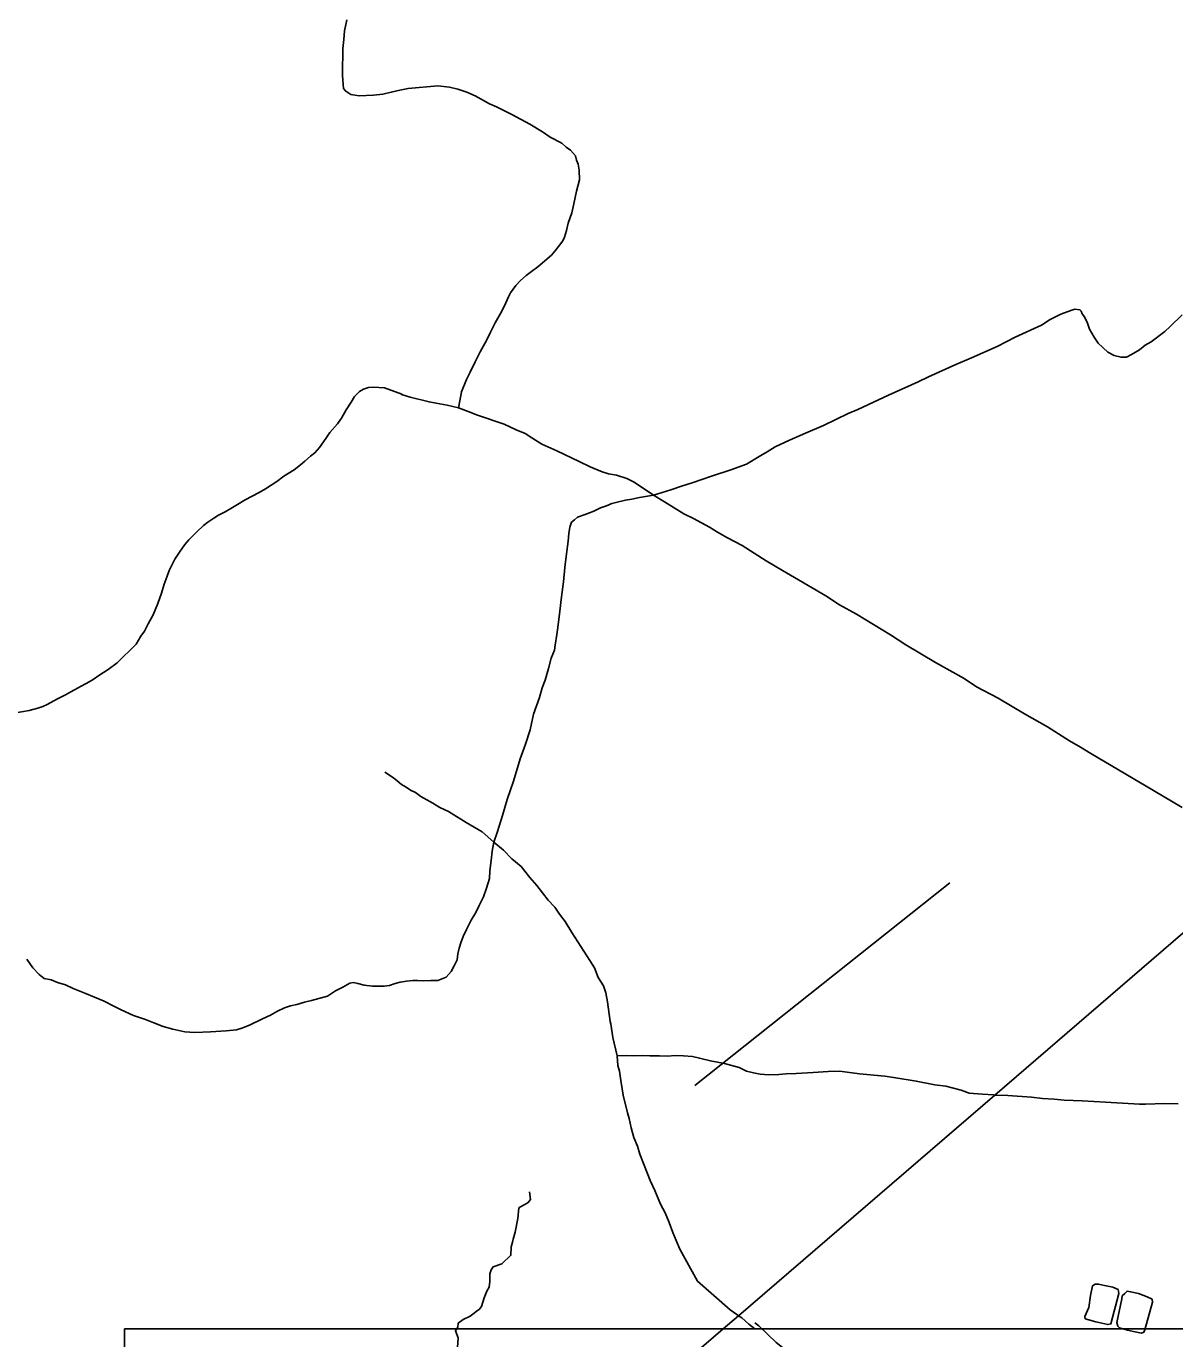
# Model space of a CAD drawing. Extents: x 2290055 to 2389491, y 66597 to 237875.
# Drawn here: x 2312481 to 2320029, y 211575 to 220205 of the extents above; entities that cross this region are included whole.
import ezdxf

# ---------------------------------------------------------------- set-up
doc = ezdxf.new("R2010")
doc.units = 0
for name, color, linetype in [('Exist Hydrographic Creek Single Shore', 7, 'Continuous'), ('Exist Hydrographic Pond Under 1500 Sq Ft', 7, 'Continuous'), ('Exist Road Non-System Type 51', 7, 'Continuous'), ('Exist Utilities Electrical Transmission Line', 7, 'Continuous'), ('Map Preparation Inset Cut Line', 7, 'Continuous')]:
    doc.layers.add(name, color=color, linetype=linetype)

msp = doc.modelspace()

# ---------------------------------------------------------------- linework, layer by layer
at = {"layer": 'Exist Hydrographic Creek Single Shore'}
msp.add_lwpolyline([(2315788.2, 212541.6), (2315796.1, 212491.1), (2315777.5, 212469.9), (2315745.6, 212451.3), (2315719.1, 212435.3), (2315711.1, 212366.2), (2315695.1, 212275.9), (2315681.9, 212230.7), (2315676.5, 212209.4), (2315668.6, 212180.2), (2315665.9, 212124.4), (2315607.4, 212068.6), (2315549, 212047.3), (2315535.7, 212028.7), (2315527.7, 212002.2), (2315527.7, 211978.2), (2315527.7, 211951.7), (2315522.4, 211914.5), (2315509.1, 211887.9), (2315490.5, 211845.4), (2315471.9, 211786.9), (2315458.6, 211768.3), (2315440, 211757.7), (2315424.1, 211744.4), (2315397.5, 211723.1), (2315352.3, 211701.9), (2315320.4, 211677.9), (2315317.8, 211651.4), (2315301.8, 211627.4), (2315320.4, 211582.3), (2315315.1, 211518.5)], dxfattribs=at)
at = {"layer": 'Exist Hydrographic Pond Under 1500 Sq Ft'}
for points in [[(2319568.1, 211926.5), (2319623, 211913.8), (2319656.9, 211899), (2319661.1, 211873.6), (2319610.4, 211672.7), (2319589.2, 211668.5), (2319511.1, 211687.5), (2319441.3, 211706.6), (2319439.2, 211721.4), (2319464.6, 211780.6), (2319475.1, 211858.8)], [(2319475.1, 211858.8), (2319489.9, 211922.3), (2319506.8, 211934.9), (2319528, 211934.9), (2319568.1, 211926.5)], [(2319758.3, 211622), (2319811.1, 211611.4), (2319825.9, 211617.7), (2319832.2, 211634.7), (2319882.9, 211816.5), (2319880.8, 211835.6), (2319849.1, 211850.4), (2319792.1, 211873.6), (2319739.3, 211884.2), (2319716, 211888.4), (2319701.2, 211873.6), (2319684.3, 211856.7), (2319682.2, 211837.7)], [(2319682.2, 211837.7), (2319648.4, 211681.2), (2319654.7, 211657.9), (2319667.4, 211647.3), (2319718.1, 211632.5), (2319758.3, 211622)]]:
    msp.add_lwpolyline(points, dxfattribs=at)
at = {"layer": 'Exist Road Non-System Type 51'}
for points in [[(2315321.7, 217696.1), (2315336.5, 217776.7), (2315341.5, 217800.9), (2315374.3, 217882.2), (2315398.4, 217931.2), (2315431.7, 217998.5), (2315465.2, 218063.9), (2315508, 218143.6), (2315532.1, 218192.6), (2315563.6, 218255.8), (2315597.3, 218315.2), (2315623.2, 218366.2), (2315650.9, 218425.4), (2315663.9, 218451.9), (2315680.9, 218476.6), (2315697.9, 218501.2), (2315728.7, 218532.5), (2315767.4, 218566), (2315802.4, 218591.4), (2315843.2, 218623), (2315932.2, 218698.6), (2315955.1, 218725.5), (2315979.9, 218756.5), (2316006.5, 218793.6), (2316019.5, 218818.1), (2316031.7, 218862.6), (2316041.9, 218909), (2316067.2, 218978), (2316080.9, 219036.6), (2316097.6, 219119.3), (2316116.6, 219194), (2316114.1, 219258), (2316108.5, 219297.8), (2316097.5, 219323.3), (2316090.3, 219353.1), (2316056.9, 219389.7), (2316030, 219410.7), (2316001, 219435.5), (2315923.4, 219474.5), (2315874, 219510.5), (2315789.9, 219561.2), (2315671.4, 219624.5), (2315628.5, 219646.8), (2315571.4, 219674.6), (2315524.5, 219694.7), (2315432.4, 219747.1), (2315377.5, 219770.9), (2315316.7, 219790.5), (2315262.1, 219804.4), (2315185.7, 219813.3), (2314990.3, 219795.6), (2314936.7, 219785.5), (2314879.3, 219771.2), (2314823.7, 219759), (2314762, 219750.5), (2314669.5, 219747.9), (2314613.7, 219756.6), (2314580.9, 219777.3), (2314566.2, 219794.8), (2314563.1, 219822.7), (2314558.8, 219880.5), (2314560, 219950.6), (2314562.1, 219998.7), (2314561.7, 220058.7), (2314567.4, 220116.9), (2314573.1, 220175.2), (2314588.3, 220245.8)], [(2320077.4, 218306.8), (2320000.4, 218231.7), (2319963.7, 218198.2), (2319874.3, 218130.7), (2319835.2, 218107.1), (2319798.4, 218077.6), (2319745.6, 218045.5), (2319712.3, 218028.2), (2319676.3, 218028.8), (2319631.8, 218039), (2319588.9, 218061.3), (2319526.6, 218120.9), (2319499, 218159.8), (2319468.9, 218212.6), (2319455.3, 218252.1), (2319435.7, 218293.3), (2319420.8, 218314.8), (2319414.1, 218332.5), (2319405.8, 218340.2), (2319373.6, 218344.9), (2319346, 218335.8), (2319280.9, 218311.2), (2319210.3, 218276.4), (2319153.7, 218240.1), (2318980.7, 218161.3), (2318863.2, 218098.6), (2318694.1, 218023.9), (2318591.7, 217981.8), (2318410.8, 217900.6), (2318342.1, 217867.9), (2318147.6, 217778.1), (2318082.8, 217747.5), (2317947.2, 217684.2), (2317882.3, 217657.6), (2317721.3, 217579.2), (2317603.3, 217528.5), (2317497, 217482.2), (2317402.7, 217440.5), (2317350, 217406.4), (2317308.9, 217382.8), (2317215.2, 217325), (2317112.6, 217288.9), (2316984.2, 217245.8), (2316857.9, 217202.8), (2316786.7, 217180), (2316717.6, 217157.2), (2316602.9, 217122.7)], [(2315321.7, 217696.1), (2315247, 217713.1), (2315174.4, 217726.3), (2315128.1, 217734.4), (2315004.8, 217765.5), (2314948.1, 217783.3), (2314950, 217785.4), (2314834.3, 217826.8), (2314764.1, 217832), (2314730.2, 217828.7), (2314696.5, 217819.3), (2314671.2, 217802.3), (2314638.4, 217771), (2314615.9, 217734.1), (2314583.9, 217682.8), (2314552.1, 217627.6), (2314525.5, 217590.5), (2314475.7, 217534.5), (2314449.4, 217493.4), (2314407.6, 217435.8), (2314377, 217400.5), (2314349.9, 217377.5), (2314311.2, 217345.9), (2314284.1, 217320.8), (2314241.4, 217289.1), (2314173, 217246.4), (2314128.4, 217210.6), (2314054.3, 217163.7), (2314011.2, 217140), (2313919.1, 217090.3), (2313880, 217066.7), (2313837, 217041), (2313788.1, 217013.1), (2313745.1, 216989.4), (2313713.8, 216970.1), (2313674.8, 216944.6), (2313645.7, 216921.4), (2313601.3, 216881.6), (2313549.4, 216827.6), (2313522.6, 216796.5), (2313488.6, 216747.1), (2313458.3, 216701.9), (2313437.9, 216661.1), (2313419.3, 216626.3), (2313406.8, 216589.8), (2313386.8, 216537), (2313369.2, 216476.3), (2313345.9, 216409.4), (2313314.9, 216334.1), (2313283.1, 216276.8), (2313259, 216227.9), (2313234.3, 216194.9), (2313202.4, 216141.6), (2313079.3, 216018.7), (2313018.9, 215976.3), (2312958.5, 215935.9), (2312919.5, 215910.3), (2312878.5, 215884.7), (2312833.4, 215860.9), (2312825.6, 215856.6), (2312794.3, 215839.3), (2312739.4, 215809.1), (2312686.4, 215783), (2312617.9, 215746.3), (2312590.5, 215731.2), (2312556.8, 215721.9), (2312499.4, 215705.6), (2312400.1, 215687.7)], [(2316602.9, 217122.7), (2316475.5, 217207.7), (2316428.5, 217231.8), (2316359.7, 217253.1), (2316307.3, 217263), (2316266.7, 217275.4), (2316187.4, 217308.3), (2316114, 217343.4), (2315967.1, 217413.6), (2315869.4, 217457.7), (2315803.7, 217499.1), (2315760.6, 217527.4), (2315701.6, 217551.1), (2315622.1, 217588), (2315447.7, 217647.1), (2315384.6, 217672.6), (2315321.7, 217696.1)], [(2315555, 214840.5), (2315578.3, 214909.4), (2315610.1, 215014.7), (2315641.9, 215120), (2315683.1, 215241.7), (2315727.4, 215387.5), (2315761.5, 215484.8), (2315791.8, 215578.1), (2315815.8, 215681.1), (2315853.4, 215790.6), (2315870.9, 215855.3), (2315890.9, 215906.1), (2315913.9, 215981), (2315931.2, 216049.7), (2315953.1, 216102.6), (2315957.8, 216134.8), (2315969, 216205.3), (2315975.2, 216251.5), (2315987, 216358), (2315999.3, 216452.6), (2316011.4, 216551.1), (2316021.6, 216645.5), (2316032, 216735.9), (2316042.8, 216818.4), (2316046.8, 216868.6), (2316053.1, 216910.8), (2316063.8, 216943.3), (2316085.2, 216960.1), (2316104.5, 216976.9), (2316153.8, 216994.9), (2316211, 217017.1), (2316256.1, 217038.9), (2316295.6, 217052.5), (2316329.1, 217065.8), (2316356.8, 217072.9), (2316420.2, 217089.4), (2316460, 217095), (2316511.5, 217107.1), (2316602.9, 217122.7)], [(2320077.8, 215067.8), (2319889.3, 215180.4), (2319477.4, 215424.1), (2319409.8, 215465.4), (2319338.1, 215506.6), (2319192.4, 215598.9), (2319040.9, 215684.9), (2318868.8, 215786.1), (2318725.8, 215862.5), (2318645.6, 215915.3), (2318457.3, 216021.9), (2318262.6, 216138.2), (2318162, 216204.2), (2317938.5, 216339.4), (2317826, 216401), (2317735.7, 216459.4), (2317530.8, 216581.3), (2317451, 216626.2), (2317344.4, 216690), (2317186.4, 216789.7), (2317090.3, 216841.9), (2317024.8, 216879.3), (2316971.5, 216911.2), (2316867.1, 216969.1), (2316803.9, 216998.6), (2316674.8, 217077.5), (2316602.9, 217122.7)], [(2315555, 214840.5), (2315478.3, 214907.4), (2315371.8, 214969.2), (2315256.8, 215042.7), (2315199.8, 215068.4), (2315152.7, 215096.6), (2315074.8, 215141.5), (2315039.9, 215166.1), (2315005.2, 215182.8), (2314978.4, 215201.7), (2314947.7, 215218.5), (2314918.7, 215243.4), (2314894, 215262.4), (2314838.5, 215300.2)], [(2315555, 214840.5), (2315543.3, 214782), (2315535.8, 214719.7), (2315528.5, 214651.3), (2315524.5, 214601.2), (2315504.9, 214538.4), (2315485.2, 214481.6), (2315455.6, 214420.4), (2315435.3, 214377.6), (2315405.2, 214328.4), (2315373.6, 214267.1), (2315351.5, 214220.2), (2315337.2, 214177.6), (2315326.5, 214143.2), (2315318, 214106.8), (2315313.6, 214066.7), (2315293.1, 214027.8), (2315272.6, 213989), (2315240, 213953.7), (2315186.9, 213931.6), (2315140.9, 213929.8), (2315091, 213927.8), (2315052.9, 213930.3), (2315020.8, 213931), (2314979, 213925.3), (2314939.2, 213919.8), (2314905.6, 213910.4), (2314868, 213898.9), (2314834.2, 213893.6), (2314798.2, 213894.2), (2314756.2, 213892.5), (2314701.9, 213900.4), (2314659.5, 213910.7), (2314631.2, 213917.6), (2314607.4, 213912.6), (2314562.4, 213886.8), (2314513.3, 213862.9), (2314460.7, 213826.8), (2314403.3, 213812.5), (2314355.8, 213798.6), (2314310.2, 213788.8), (2314258.8, 213772.8), (2314217.1, 213765.1), (2314177.6, 213751.5), (2314132.4, 213729.7), (2314085.4, 213703.9), (2314034.4, 213677.8), (2313948.1, 213636.4), (2313896.7, 213618.4), (2313863.2, 213607), (2313795.4, 213600.3), (2313691.7, 213592.2), (2313587.8, 213588.1), (2313523.6, 213593.6), (2313444.9, 213610.4), (2313380.2, 213627.9), (2313319.1, 213653.5), (2313264.3, 213673.3), (2313185.2, 213700.2), (2313105.6, 213739), (2313052.6, 213764.9), (2312993.4, 213794.6), (2312930.3, 213822.1), (2312865.2, 213847.5), (2312788, 213878.5), (2312739, 213902.6), (2312686.4, 213918.5), (2312643.7, 213934.8), (2312599.3, 213945), (2312566.3, 213969.7), (2312524.5, 214014.1), (2312484.2, 214070.5)], [(2316365, 213436.1), (2316336.2, 213557), (2316322.6, 213646.5), (2316318.1, 213660.3), (2316300.9, 213789.7), (2316290.6, 213849.3), (2316274.8, 213894.7), (2316240.6, 213949.4), (2316216, 214014.4), (2316186, 214063.2), (2316066.7, 214246.6), (2316023.8, 214318.9), (2315985.9, 214367.4), (2315954.1, 214412.1), (2315910.3, 214458.4), (2315836.4, 214555.5), (2315790.3, 214607.7), (2315733.4, 214679.5), (2315673.4, 214731.1), (2315617.1, 214786.9), (2315555, 214840.5)], [(2318550.2, 214571.8), (2316874.7, 213239.8)], [(2318846.1, 213177.7), (2318838.2, 213178.1), (2318766, 213183.2), (2318677.7, 213189.7), (2318624.9, 213209.6), (2318525.8, 213235.7), (2318453.4, 213244.9), (2318330.4, 213270), (2318195.5, 213290.7), (2318125, 213301.9), (2317958.3, 213317.3), (2317875.9, 213328), (2317825.6, 213334), (2317751.6, 213333.1), (2317653.9, 213325.2), (2317542.1, 213318.8), (2317476.2, 213316.2), (2317428.3, 213312.3), (2317362.3, 213311.6), (2317304.1, 213315.3), (2317261.8, 213323.7), (2317215.4, 213333.8), (2317166.4, 213357.9), (2317069.3, 213384), (2317012.8, 213395.8), (2316986.6, 213400.8), (2316905.8, 213419.6), (2316859.3, 213431.7), (2316801.2, 213435.4), (2316747.1, 213437.3), (2316693.2, 213433.1), (2316643.1, 213435.2), (2316579.1, 213434.6), (2316528.9, 213438.6), (2316475, 213436.5), (2316426.9, 213438.6), (2316365, 213436.1)], [(2317162.4, 211726.7), (2317150.7, 211734.8), (2317107.5, 211765.1), (2316891.9, 211954.6), (2316777.6, 212164.1), (2316753.3, 212221.2), (2316731.2, 212274.3), (2316706.6, 212339.3), (2316680.1, 212402.3), (2316649.7, 212461.1), (2316612.2, 212549.7), (2316581.6, 212616.5), (2316561.6, 212665.7), (2316512.7, 212789.8), (2316498.6, 212841.3), (2316474.3, 212898.3), (2316455.8, 212961.6), (2316443.4, 213023.1), (2316431.9, 213060.7), (2316403.2, 213177.6), (2316397.6, 213219.4), (2316389.4, 213273.1), (2316379, 213334.7), (2316369.5, 213372.3), (2316365, 213436.1)], [(2320051, 213120.2), (2319962.9, 213122.7), (2319837, 213117.7), (2319797, 213118.1), (2319574.4, 213131.3), (2319422, 213139.2), (2319301.7, 213144.5), (2319237.5, 213149.9), (2319159.3, 213154.8), (2319088.9, 213164), (2318932.4, 213173.8), (2318846.1, 213177.7)], [(2317269.6, 211640.5), (2317229.3, 211671.9), (2317183.6, 211712.1), (2317162.4, 211726.7)], [(2318567.7, 210868.6), (2318500.9, 210888), (2318412.4, 210900.5), (2318355.8, 210914.2), (2318282.7, 210941.3), (2318209.5, 210970.4), (2318130, 211007.3), (2318075, 211033.1), (2317993, 211098), (2317905, 211163), (2317729.1, 211300.8), (2317503.5, 211476.8), (2317410.2, 211550.9), (2317295.8, 211660.4), (2317270, 211680.5)]]:
    msp.add_lwpolyline(points, dxfattribs=at)
at = {"layer": 'Exist Utilities Electrical Transmission Line'}
for p, q in [((2318846.1, 213177.7), (2320668.5, 214748.4)), ((2317162.4, 211726.7), (2318846.1, 213177.7))]:
    msp.add_line(p, q, dxfattribs=at)
msp.add_lwpolyline([(2314903.9, 209723.4), (2314953.6, 209823.1), (2317062.4, 211640.5), (2317162.4, 211726.7)], dxfattribs=at)
at = {"layer": 'Map Preparation Inset Cut Line'}
msp.add_lwpolyline([(2380407.7, 211640.5), (2380407.7, 192135.8), (2313126.6, 192135.8), (2313126.6, 211640.5), (2321069.7, 211640.5), (2345338.5, 211640.5)], close=True, dxfattribs=at)

doc.saveas('drawing.dxf')
